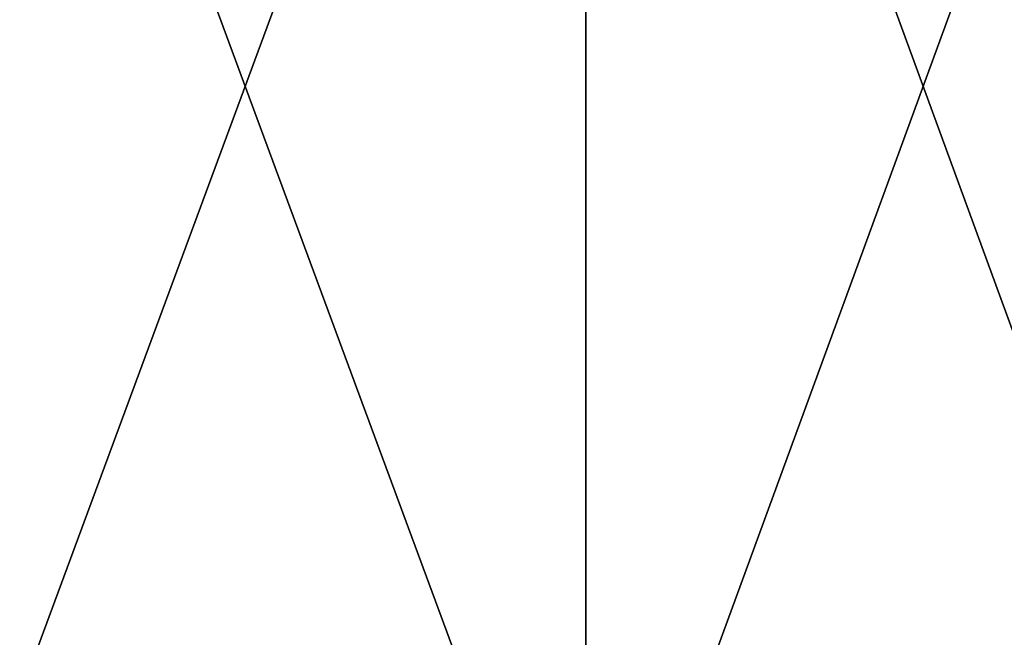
# Model space of a CAD drawing. Header units: millimetres. Extents: x -125 to 1250, y 4 to 1899.
# Tile 326 of 656: x 37.8 to 42.98, y 7.25 to 10.5. Entities that reach past the tile are written whole.
import ezdxf

# ---------------------------------------------------------------- set-up
doc = ezdxf.new("R2010")
doc.units = ezdxf.units.MM
doc.header["$LTSCALE"] = 3.583593
doc.layers.add('22', color=7, linetype='CONTINUOUS')
doc.layers.add('23', color=7, linetype='CONTINUOUS')

msp = doc.modelspace()

# ---------------------------------------------------------------- linework, layer by layer
at = {"layer": '22', "color": 7, "linetype": 'CONTINUOUS'}
for points in [[(37.1879, 15, -119.3401), (40.7753, 15, -118.1625), (37.1879, 5.3, -119.3401), (37.1879, 15, -119.3401)], [(37.1879, 5.3, -119.3401), (40.7753, 15, -118.1625), (40.7753, 5.3, -118.1625), (37.1879, 5.3, -119.3401)], [(40.7753, 15, -118.1625), (44.3256, 15, -116.877), (40.7753, 5.3, -118.1625), (40.7753, 15, -118.1625)], [(40.7753, 5.3, -118.1625), (44.3256, 15, -116.877), (44.3256, 5.3, -116.877), (40.7753, 5.3, -118.1625)]]:
    msp.add_3dface(points, dxfattribs=at)
at = {"layer": '23', "color": 7, "linetype": 'CONTINUOUS'}
for points in [[(40.7753, 15, 118.1625), (37.1879, 15, 119.3401), (40.7753, 5.3, 118.1625), (40.7753, 15, 118.1625)], [(40.7753, 5.3, 118.1625), (37.1879, 15, 119.3401), (37.1879, 5.3, 119.3401), (40.7753, 5.3, 118.1625)], [(44.3256, 15, 116.877), (40.7753, 15, 118.1625), (44.3256, 5.3, 116.877), (44.3256, 15, 116.877)], [(44.3256, 5.3, 116.877), (40.7753, 15, 118.1625), (40.7753, 5.3, 118.1625), (44.3256, 5.3, 116.877)]]:
    msp.add_3dface(points, dxfattribs=at)

doc.saveas('drawing.dxf')
